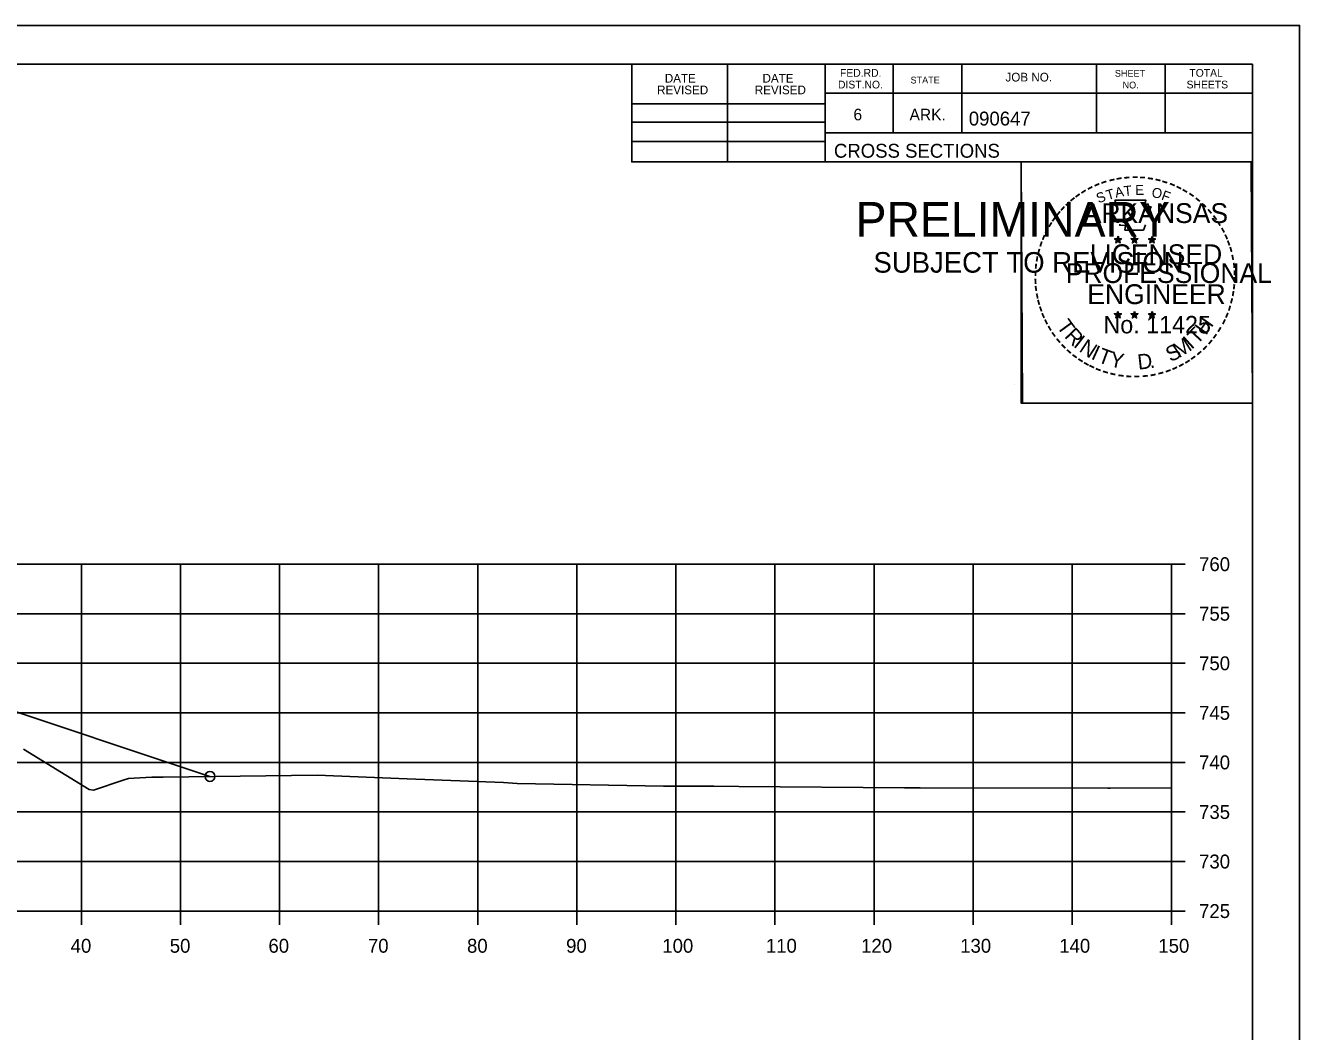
# Model space of a CAD drawing. Extents: x 1202951 to 1376887, y 378065 to 728038.
# Drawn here: x 1373131.5 to 1373260.1, y 381487.6 to 381589.1 of the extents above; entities that cross this region are included whole.
import ezdxf

# ---------------------------------------------------------------- set-up
doc = ezdxf.new("R2010")
doc.units = 0
for name, color, linetype in [('R_Axis', 7, 'Continuous'), ('R_Axis Annot', 7, 'Continuous'), ('R_Exist Surface', 7, 'Continuous'), ('R_Grid', 7, 'Continuous'), ('R_No Plot', 7, 'Continuous')]:
    doc.layers.add(name, color=color, linetype=linetype)

msp = doc.modelspace()

# ---------------------------------------------------------------- linework, layer by layer
at = {"layer": 'R_Axis'}
for p, q in [((1373247.13, 381499.76), (1373247.13, 381534.76)), ((1373248.53, 381534.76), (1373247.13, 381534.76)), ((1373248.53, 381529.76), (1373247.13, 381529.76)), ((1373248.53, 381524.76), (1373247.13, 381524.76)), ((1373248.53, 381519.76), (1373247.13, 381519.76)), ((1373248.53, 381514.76), (1373247.13, 381514.76)), ((1373248.53, 381509.76), (1373247.13, 381509.76)), ((1373248.53, 381504.76), (1373247.13, 381504.76)), ((1372947.13, 381499.76), (1373247.13, 381499.76)), ((1373137.13, 381498.36), (1373137.13, 381499.76)), ((1373147.13, 381498.36), (1373147.13, 381499.76)), ((1373157.13, 381498.36), (1373157.13, 381499.76)), ((1373167.13, 381498.36), (1373167.13, 381499.76)), ((1373177.13, 381498.36), (1373177.13, 381499.76)), ((1373187.13, 381498.36), (1373187.13, 381499.76)), ((1373197.13, 381498.36), (1373197.13, 381499.76)), ((1373207.13, 381498.36), (1373207.13, 381499.76)), ((1373217.13, 381498.36), (1373217.13, 381499.76)), ((1373227.13, 381498.36), (1373227.13, 381499.76)), ((1373237.13, 381498.36), (1373237.13, 381499.76)), ((1373247.13, 381498.36), (1373247.13, 381499.76)), ((1373248.53, 381499.76), (1373247.13, 381499.76))]:
    msp.add_line(p, q, dxfattribs=at)
at = {"layer": 'R_Exist Surface'}
for points in [[(1373042.55, 381512.8), (1373067.59, 381521.15), (1373072.59, 381521.05), (1373075.59, 381520.99), (1373076.08, 381520.99), (1373076.09, 381520.49), (1373077.09, 381520.51), (1373097.13, 381520.91), (1373117.18, 381520.51), (1373118.18, 381520.49), (1373118.19, 381520.99), (1373118.68, 381520.99), (1373121.68, 381521.05), (1373126.68, 381521.15), (1373150.11, 381513.34)], [(1373131.28, 381516.09), (1373137.92, 381512.02), (1373138.37, 381511.97), (1373141.36, 381512.96), (1373141.88, 381513.14), (1373143.02, 381513.21), (1373144.24, 381513.28), (1373145.4, 381513.28), (1373160.92, 381513.46), (1373170.01, 381513.09), (1373179.72, 381512.72), (1373181.11, 381512.63), (1373195.87, 381512.38), (1373200.95, 381512.36), (1373203.49, 381512.34), (1373220.2, 381512.21), (1373221.77, 381512.21), (1373240.71, 381512.17), (1373240.97, 381512.17), (1373247.13, 381512.2)]]:
    msp.add_lwpolyline(points, dxfattribs=at)
at = {"layer": 'R_Grid'}
for p, q in [((1372947.13, 381534.76), (1373247.13, 381534.76)), ((1373137.13, 381499.76), (1373137.13, 381534.76)), ((1373147.13, 381499.76), (1373147.13, 381534.76)), ((1373157.13, 381499.76), (1373157.13, 381534.76)), ((1373167.13, 381499.76), (1373167.13, 381534.76)), ((1373177.13, 381499.76), (1373177.13, 381534.76)), ((1373187.13, 381499.76), (1373187.13, 381534.76)), ((1373197.13, 381499.76), (1373197.13, 381534.76)), ((1373207.13, 381499.76), (1373207.13, 381534.76)), ((1373217.13, 381499.76), (1373217.13, 381534.76)), ((1373227.13, 381499.76), (1373227.13, 381534.76)), ((1373237.13, 381499.76), (1373237.13, 381534.76)), ((1373247.13, 381499.76), (1373247.13, 381534.76)), ((1372947.13, 381529.76), (1373247.13, 381529.76)), ((1372947.13, 381524.76), (1373247.13, 381524.76)), ((1372947.13, 381519.76), (1373247.13, 381519.76)), ((1372947.13, 381514.76), (1373247.13, 381514.76)), ((1372947.13, 381509.76), (1373247.13, 381509.76)), ((1372947.13, 381504.76), (1373247.13, 381504.76)), ((1372947.13, 381499.76), (1373247.13, 381499.76))]:
    msp.add_line(p, q, dxfattribs=at)
at = {"layer": 'R_No Plot'}
for p, q in [((1372926.73, 381589.11), (1373260.07, 381589.11)), ((1372939.13, 381585.22), (1373255.31, 381585.22)), ((1373192.67, 381575.34), (1373192.67, 381585.22)), ((1373202.35, 381575.34), (1373202.35, 381585.22)), ((1373212.21, 381585.22), (1373212.21, 381575.34)), ((1373219.05, 381585.22), (1373219.05, 381578.28)), ((1373225.99, 381585.22), (1373225.99, 381578.28)), ((1373239.57, 381585.22), (1373239.57, 381578.28)), ((1373246.51, 381585.22), (1373246.51, 381578.28)), ((1373255.31, 381379.76), (1373255.31, 381585.22)), ((1373255.31, 381582.28), (1373212.21, 381582.28)), ((1373255.31, 381582.3), (1373255.31, 381582.3)), ((1373192.67, 381581.2), (1373212.21, 381581.2)), ((1373192.67, 381579.34), (1373212.21, 381579.34)), ((1373255.31, 381578.28), (1373212.21, 381578.28)), ((1373215.17, 381578.28), (1373255.31, 381578.28)), ((1373192.67, 381577.4), (1373212.21, 381577.4)), ((1373255.31, 381575.34), (1373192.67, 381575.34)), ((1373241.4, 381567.59), (1373241.75, 381567.48)), ((1373241.4, 381567.59), (1373241.65, 381567.55)), ((1373241.4, 381567.59), (1373241.64, 381567.47)), ((1373241.53, 381567.18), (1373241.75, 381567.48)), ((1373241.53, 381567.18), (1373241.66, 381567.43)), ((1373241.53, 381567.18), (1373241.75, 381567.4)), ((1373241.75, 381567.85), (1373241.71, 381567.59)), ((1373241.75, 381567.48), (1373241.75, 381567.85)), ((1373241.75, 381567.85), (1373241.8, 381567.6)), ((1373242.09, 381567.59), (1373241.75, 381567.48)), ((1373241.96, 381567.18), (1373241.75, 381567.48)), ((1373241.96, 381567.18), (1373241.75, 381567.4)), ((1373242.09, 381567.59), (1373241.81, 381567.54)), ((1373241.96, 381567.18), (1373241.82, 381567.47)), ((1373242.09, 381567.59), (1373241.89, 381567.49)), ((1373243.07, 381567.59), (1373243.42, 381567.48)), ((1373243.07, 381567.59), (1373243.32, 381567.55)), ((1373243.07, 381567.59), (1373243.31, 381567.47)), ((1373243.2, 381567.18), (1373243.42, 381567.48)), ((1373243.2, 381567.18), (1373243.33, 381567.43)), ((1373243.2, 381567.18), (1373243.42, 381567.4)), ((1373243.42, 381567.85), (1373243.38, 381567.59)), ((1373243.42, 381567.48), (1373243.42, 381567.85)), ((1373243.42, 381567.85), (1373243.47, 381567.6)), ((1373243.76, 381567.59), (1373243.42, 381567.48)), ((1373243.63, 381567.18), (1373243.42, 381567.48)), ((1373243.63, 381567.18), (1373243.42, 381567.4)), ((1373243.76, 381567.59), (1373243.48, 381567.54)), ((1373243.63, 381567.18), (1373243.49, 381567.47)), ((1373243.76, 381567.59), (1373243.56, 381567.49)), ((1373244.83, 381567.58), (1373245.18, 381567.47)), ((1373244.83, 381567.58), (1373245.09, 381567.53)), ((1373244.83, 381567.58), (1373245.07, 381567.46)), ((1373244.97, 381567.17), (1373245.18, 381567.47)), ((1373244.97, 381567.17), (1373245.09, 381567.42)), ((1373244.97, 381567.17), (1373245.18, 381567.39)), ((1373245.18, 381567.83), (1373245.14, 381567.58)), ((1373245.18, 381567.47), (1373245.18, 381567.83)), ((1373245.18, 381567.83), (1373245.23, 381567.58)), ((1373245.53, 381567.58), (1373245.18, 381567.47)), ((1373245.39, 381567.17), (1373245.18, 381567.47)), ((1373245.39, 381567.17), (1373245.18, 381567.39)), ((1373245.53, 381567.58), (1373245.24, 381567.53)), ((1373245.39, 381567.17), (1373245.26, 381567.46)), ((1373245.53, 381567.58), (1373245.32, 381567.48)), ((1373241.39, 381560.02), (1373241.74, 381559.91)), ((1373241.39, 381560.02), (1373241.65, 381559.97)), ((1373241.39, 381560.02), (1373241.63, 381559.9)), ((1373241.53, 381559.61), (1373241.74, 381559.91)), ((1373241.53, 381559.61), (1373241.65, 381559.85)), ((1373241.53, 381559.61), (1373241.74, 381559.83)), ((1373241.74, 381560.27), (1373241.7, 381560.02)), ((1373241.74, 381559.91), (1373241.74, 381560.27)), ((1373241.74, 381560.27), (1373241.79, 381560.02)), ((1373242.09, 381560.02), (1373241.74, 381559.91)), ((1373241.96, 381559.61), (1373241.74, 381559.91)), ((1373241.96, 381559.61), (1373241.74, 381559.82)), ((1373242.09, 381560.02), (1373241.8, 381559.97)), ((1373241.96, 381559.61), (1373241.82, 381559.9)), ((1373242.09, 381560.02), (1373241.89, 381559.92)), ((1373243.06, 381560.02), (1373243.41, 381559.91)), ((1373243.06, 381560.02), (1373243.32, 381559.97)), ((1373243.06, 381560.02), (1373243.3, 381559.9)), ((1373243.2, 381559.61), (1373243.41, 381559.91)), ((1373243.2, 381559.61), (1373243.32, 381559.85)), ((1373243.2, 381559.61), (1373243.41, 381559.83)), ((1373243.41, 381560.27), (1373243.37, 381560.02)), ((1373243.41, 381559.91), (1373243.41, 381560.27)), ((1373243.41, 381560.27), (1373243.46, 381560.02)), ((1373243.76, 381560.02), (1373243.41, 381559.91)), ((1373243.63, 381559.61), (1373243.41, 381559.91)), ((1373243.63, 381559.61), (1373243.41, 381559.82)), ((1373243.76, 381560.02), (1373243.47, 381559.97)), ((1373243.63, 381559.61), (1373243.49, 381559.9)), ((1373243.76, 381560.02), (1373243.56, 381559.92)), ((1373244.83, 381560.01), (1373245.18, 381559.9)), ((1373244.83, 381560.01), (1373245.08, 381559.96)), ((1373244.83, 381560.01), (1373245.07, 381559.89)), ((1373244.96, 381559.6), (1373245.18, 381559.9)), ((1373244.96, 381559.6), (1373245.09, 381559.84)), ((1373244.96, 381559.6), (1373245.18, 381559.82)), ((1373245.18, 381560.26), (1373245.14, 381560.01)), ((1373245.18, 381559.9), (1373245.18, 381560.26)), ((1373245.18, 381560.26), (1373245.23, 381560.01)), ((1373245.53, 381560.01), (1373245.18, 381559.9)), ((1373245.39, 381559.6), (1373245.18, 381559.9)), ((1373245.39, 381559.6), (1373245.18, 381559.81)), ((1373245.53, 381560.01), (1373245.24, 381559.96)), ((1373245.39, 381559.6), (1373245.26, 381559.89)), ((1373245.53, 381560.01), (1373245.32, 381559.91)), ((1373231.35, 381552.88), (1373231.35, 381552.88))]:
    msp.add_line(p, q, dxfattribs=at)
for points in [[(1372926.73, 381589.11), (1373260.07, 381589.11), (1373260.07, 381375.77), (1372926.73, 381375.77)], [(1373173.05, 381585.22), (1373192.67, 381585.22), (1373192.67, 381575.34), (1373208.79, 381575.34), (1373231.99, 381575.34), (1373231.99, 381551), (1373255.31, 381551), (1373255.31, 381379.76), (1372939.13, 381379.76), (1372939.13, 381585.22)], [(1373231.99, 381575.34), (1373255.19, 381575.34), (1373255.31, 381551), (1373232.11, 381551)]]:
    msp.add_lwpolyline(points, close=True, dxfattribs=at)
for points in [[(1373241.44, 381571.47), (1373241.71, 381570.64)], [(1373244.95, 381570.55), (1373245.09, 381570.83), (1373244.41, 381570.81), (1373244.56, 381571.47), (1373241.44, 381571.47)], [(1373241.93, 381569.05), (1373241.93, 381568.96), (1373242.49, 381568.94), (1373242.44, 381568.47), (1373244.31, 381568.47), (1373244.51, 381569)], [(1373241.75, 381567.85), (1373241.96, 381567.18), (1373241.4, 381567.59), (1373242.09, 381567.59), (1373241.53, 381567.18), (1373241.75, 381567.85)], [(1373243.42, 381567.85), (1373243.63, 381567.18), (1373243.07, 381567.59), (1373243.76, 381567.59), (1373243.2, 381567.18), (1373243.42, 381567.85)], [(1373245.18, 381567.83), (1373245.39, 381567.17), (1373244.83, 381567.58), (1373245.53, 381567.58), (1373244.97, 381567.17), (1373245.18, 381567.83)], [(1373241.74, 381560.27), (1373241.96, 381559.61), (1373241.39, 381560.02), (1373242.09, 381560.02), (1373241.53, 381559.61), (1373241.74, 381560.27)], [(1373243.41, 381560.27), (1373243.63, 381559.61), (1373243.06, 381560.02), (1373243.76, 381560.02), (1373243.2, 381559.61), (1373243.41, 381560.27)], [(1373245.18, 381560.26), (1373245.39, 381559.6), (1373244.83, 381560.01), (1373245.53, 381560.01), (1373244.96, 381559.6), (1373245.18, 381560.26)]]:
    msp.add_lwpolyline(points, dxfattribs=at)
for centre, radius in [((1373241.75, 381567.48), 0.172), ((1373241.75, 381567.48), 0.145), ((1373241.75, 381567.48), 0.116), ((1373241.75, 381567.48), 0.0991), ((1373241.75, 381567.48), 0.0747), ((1373241.75, 381567.48), 0.0495), ((1373241.75, 381567.48), 0.0296), ((1373243.42, 381567.48), 0.172), ((1373243.42, 381567.48), 0.145), ((1373243.42, 381567.48), 0.116), ((1373243.42, 381567.48), 0.0991), ((1373243.42, 381567.48), 0.0747), ((1373243.42, 381567.48), 0.0495), ((1373243.42, 381567.48), 0.0296), ((1373245.18, 381567.47), 0.172), ((1373245.18, 381567.47), 0.145), ((1373245.18, 381567.47), 0.116), ((1373245.18, 381567.47), 0.0991), ((1373245.18, 381567.47), 0.0747), ((1373245.18, 381567.47), 0.0495), ((1373245.18, 381567.47), 0.0296), ((1373241.74, 381559.91), 0.172), ((1373241.74, 381559.91), 0.145), ((1373241.74, 381559.91), 0.116), ((1373241.74, 381559.91), 0.0991), ((1373241.74, 381559.91), 0.0747), ((1373241.74, 381559.91), 0.0495), ((1373241.74, 381559.91), 0.0296), ((1373243.41, 381559.91), 0.172), ((1373243.41, 381559.91), 0.145), ((1373243.41, 381559.91), 0.116), ((1373243.41, 381559.91), 0.0991), ((1373243.41, 381559.91), 0.0747), ((1373243.41, 381559.91), 0.0495), ((1373243.41, 381559.91), 0.0296), ((1373245.18, 381559.9), 0.172), ((1373245.18, 381559.9), 0.145), ((1373245.18, 381559.9), 0.116), ((1373245.18, 381559.9), 0.0991), ((1373245.18, 381559.9), 0.0747), ((1373245.18, 381559.9), 0.0495), ((1373245.18, 381559.9), 0.0296), ((1373150.11, 381513.34), 0.5)]:
    msp.add_circle(centre, radius, dxfattribs=at)

# ---------------------------------------------------------------- texts
at = {"layer": 'R_Axis Annot'}
for s, p in [('760', (1373249.93, 381534.06)), ('755', (1373249.93, 381529.06)), ('750', (1373249.93, 381524.06)), ('745', (1373249.93, 381519.06)), ('740', (1373249.93, 381514.06)), ('735', (1373249.93, 381509.06)), ('730', (1373249.93, 381504.06)), ('725', (1373249.93, 381499.06)), ('40', (1373136.05, 381495.56)), ('50', (1373146.05, 381495.56)), ('60', (1373156.01, 381495.56)), ('70', (1373166.05, 381495.56)), ('80', (1373176.05, 381495.56)), ('90', (1373186.05, 381495.56)), ('100', (1373195.76, 381495.56)), ('110', (1373206.21, 381495.56)), ('120', (1373215.82, 381495.56)), ('130', (1373225.82, 381495.56)), ('140', (1373235.82, 381495.56)), ('150', (1373245.82, 381495.56))]:
    msp.add_text(s, height=1.4, dxfattribs=at).set_placement(p)
at = {"layer": 'R_No Plot'}
for s, height, rotation, p in [('DATE', 0.879, 360, (1373196.01, 381583.35)), ('DATE', 0.879, 360, (1373205.87, 381583.35)), ('FED.RD.', 0.782, 360, (1373213.69, 381583.94)), ('JOB NO.', 0.879, 360, (1373230.39, 381583.46)), ('SHEET', 0.684, 360, (1373241.43, 381583.94)), ('TOTAL', 0.782, 360, (1373248.95, 381583.94)), ('REVISED', 0.879, 360, (1373195.23, 381582.17)), ('REVISED', 0.879, 360, (1373205.09, 381582.17)), ('DIST.NO.', 0.782, 360, (1373213.49, 381582.76)), ('STATE', 0.684, 360, (1373220.81, 381583.26)), ('NO.', 0.684, 360, (1373242.21, 381582.76)), ('SHEETS', 0.782, 360, (1373248.67, 381582.76)), ('6', 1.17, 360, (1373215.05, 381579.54)), ('ARK.', 1.172, 360, (1373220.71, 381579.54)), ('090647', 1.4, 360, (1373226.69, 381579.02)), ('CROSS SECTIONS', 1.4, 360, (1373213.08, 381575.77)), ('-', 1.6, 10.2193, (1373241.62, 381573)), ('-', 1.6, 5.8968, (1373242.34, 381573.11)), ('-', 1.6, 0.1862, (1373243.12, 381573.18)), ('-', 1.6, 357.743, (1373243.84, 381573.17)), ('-', 1.6, 352.1617, (1373244.58, 381573.11)), ('-', 1.6, 34.0636, (1373238.32, 381571.64)), ('-', 1.6, 28.7918, (1373238.92, 381572.01)), ('-', 1.6, 24.3072, (1373239.55, 381572.33)), ('-', 1.6, 19.1761, (1373240.19, 381572.6)), ('T', 1, 16.4036, (1373240.71, 381571.48)), ('-', 1.6, 13.6301, (1373240.94, 381572.84)), ('A', 1, 11.2132, (1373241.53, 381571.73)), ('T', 1, 6.0228, (1373242.38, 381571.9)), ('E', 1, 0.8323, (1373243.49, 381572.01)), ('O', 1, 350.4515, (1373245.09, 381571.8)), ('-', 1.6, 347.2049, (1373245.3, 381573)), ('-', 1.6, 342.3362, (1373245.94, 381572.84)), ('-', 1.6, 337.8551, (1373246.67, 381572.62)), ('-', 1.6, 334.1211, (1373247.3, 381572.35)), ('-', 1.6, 329.6409, (1373247.88, 381572.07)), ('PRELIMINARY', 3.5, 360, (1373215.26, 381567.8)), ('-', 1.6, 42.9622, (1373236.84, 381570.45)), ('-', 1.6, 38.9507, (1373237.27, 381570.87)), ('-', 1.6, 36.2317, (1373237.75, 381571.25)), ('S', 1, 21.594, (1373239.79, 381571.15)), ('F', 1, 340.0707, (1373246.05, 381571.57)), ('-', 1.6, 325.8627, (1373248.53, 381571.71)), ('-', 1.6, 320.5297, (1373249.14, 381571.28)), ('-', 1.6, 315.5786, (1373249.73, 381570.79)), ('-', 1.6, 50.6142, (1373235.99, 381569.49)), ('-', 1.6, 48.423, (1373236.39, 381569.97)), ('ARKANSAS', 2, 360, (1373238.29, 381569.18)), ('-', 1.6, 309.8797, (1373250.3, 381570.24)), ('-', 1.6, 306.6522, (1373250.83, 381569.64)), ('DWB', 0.01, 360, (1373216.01, 381569.65)), ('-', 1.6, 62.8713, (1373234.93, 381567.78)), ('-', 1.6, 58.0706, (1373235.25, 381568.39)), ('-', 1.6, 54.2325, (1373235.57, 381568.92)), ('-', 1.4, 303.6753, (1373251.31, 381569.07)), ('-', 1.6, 299.6684, (1373251.63, 381568.46)), ('-', 1.6, 67.7743, (1373234.68, 381567.17)), ('DWB', 0.01, 360, (1373241.73, 381567.47)), ('DWB', 0.01, 360, (1373243.4, 381567.47)), ('DWB', 0.01, 360, (1373245.17, 381567.46)), ('-', 1.6, 294.6628, (1373251.96, 381567.85)), ('-', 1.6, 290.5728, (1373252.21, 381567.28)), ('SUBJECT TO REVISION', 2.0751, 360, (1373217.07, 381564.17)), ('-', 1.6, 75.461, (1373234.26, 381565.82)), ('-', 1.6, 72.3945, (1373234.46, 381566.54)), ('LICENSED', 2, 360, (1373238.89, 381565.03)), ('-', 1.6, 285.1233, (1373252.45, 381566.7)), ('-', 1.6, 85.1863, (1373234.05, 381564.42)), ('-', 1.6, 81.2013, (1373234.13, 381565.11)), ('PROFESSIONAL', 2, 360, (1373236.47, 381563.13)), ('-', 1.6, 280.5493, (1373252.65, 381565.95)), ('-', 1.6, 276.5962, (1373252.81, 381565.19)), ('-', 1.6, 94.1959, (1373234.06, 381562.99)), ('-', 1.6, 89.0622, (1373234.03, 381563.72)), ('-', 1.6, 274.3301, (1373252.87, 381564.46)), ('-', 1.6, 269.9407, (1373252.9, 381563.83)), ('-', 1.6, 98.9479, (1373234.13, 381562.33)), ('ENGINEER', 2, 360, (1373238.65, 381561)), ('-', 1.6, 260.9953, (1373252.81, 381562.51)), ('-', 1.6, 263.5172, (1373252.89, 381563.17)), ('-', 1.6, 101.7149, (1373234.27, 381561.59)), ('-', 1.6, 105.4578, (1373234.43, 381561)), ('-', 1.6, 255.7626, (1373252.7, 381561.83)), ('-', 1.6, 109.0874, (1373234.65, 381560.37)), ('-', 1.6, 114.0643, (1373234.9, 381559.77)), ('No. 11425', 1.757, 360, (1373240.28, 381558.05)), ('DWB', 0.01, 360, (1373241.73, 381559.9)), ('DWB', 0.01, 360, (1373243.4, 381559.9)), ('DWB', 0.01, 360, (1373245.17, 381559.89)), ('H', 1.54, 54.6088, (1373250.62, 381557.78)), ('-', 1.6, 247.8887, (1373252.3, 381560.44)), ('-', 1.6, 252.8681, (1373252.52, 381561.11)), ('-', 1.6, 115.7289, (1373235.2, 381559.15)), ('-', 1.6, 120.4471, (1373235.56, 381558.57)), ('T', 1.54, 306.0406, (1373235.5, 381558.75)), ('R', 1.54, 314.005, (1373236.27, 381557.7)), ('T', 1.54, 46.6444, (1373249.73, 381556.84)), ('-', 1.6, 239.0712, (1373251.64, 381559.06)), ('-', 1.6, 244.6197, (1373252.04, 381559.81)), ('-', 1.6, 125.8934, (1373235.96, 381558.01)), ('-', 1.6, 130.7181, (1373236.43, 381557.45)), ('I', 1.54, 321.9694, (1373237.17, 381556.77)), ('N', 1.54, 326.5002, (1373237.73, 381556.29)), ('M', 1.54, 32.6563, (1373247.89, 381555.51)), ('I', 1.54, 42.1136, (1373249.17, 381556.36)), ('-', 1.6, 231.2538, (1373250.81, 381557.84)), ('-', 1.6, 233.8452, (1373251.24, 381558.41)), ('-', 1.6, 134.2238, (1373236.94, 381556.91)), ('-', 1.6, 138.9338, (1373237.47, 381556.45)), ('-', 1.6, 144.6463, (1373238.02, 381556.04)), ('I', 1.54, 335.3603, (1373238.94, 381555.51)), ('T', 1.54, 339.8912, (1373239.6, 381555.18)), ('Y', 1.54, 347.8556, (1373240.82, 381554.74)), ('D', 1.54, 6.3969, (1373243.8, 381554.38)), ('S', 1.54, 26.9312, (1373247.05, 381555.11)), ('-', 1.6, 215.7363, (1373249.26, 381556.3)), ('-', 1.6, 221.0851, (1373249.81, 381556.77)), ('-', 1.6, 225.7653, (1373250.33, 381557.28)), ('-', 1.6, 148.0898, (1373238.59, 381555.67)), ('-', 1.6, 151.5704, (1373239.16, 381555.34)), ('-', 1.6, 154.6002, (1373239.69, 381555.1)), ('-', 1.6, 158.5612, (1373240.31, 381554.84)), ('.', 1.54, 13.7642, (1373245, 381554.5)), ('-', 1.6, 204.2516, (1373247.55, 381555.24)), ('-', 1.6, 207.3568, (1373248.17, 381555.56)), ('-', 1.6, 212.2491, (1373248.73, 381555.91)), ('-', 1.6, 162.7983, (1373241, 381554.63)), ('-', 1.6, 167.5555, (1373241.71, 381554.47)), ('-', 1.6, 173.1155, (1373242.48, 381554.36)), ('-', 1.6, 176.5183, (1373243.23, 381554.3)), ('-', 1.6, 181.5918, (1373243.98, 381554.32)), ('-', 1.6, 185.8167, (1373244.79, 381554.4)), ('-', 1.6, 191.2858, (1373245.52, 381554.53)), ('-', 1.6, 195.4743, (1373246.25, 381554.73)), ('-', 1.6, 200.7184, (1373246.93, 381554.97))]:
    msp.add_text(s, height=height, rotation=rotation, dxfattribs=at).set_placement(p)

doc.saveas('drawing.dxf')
